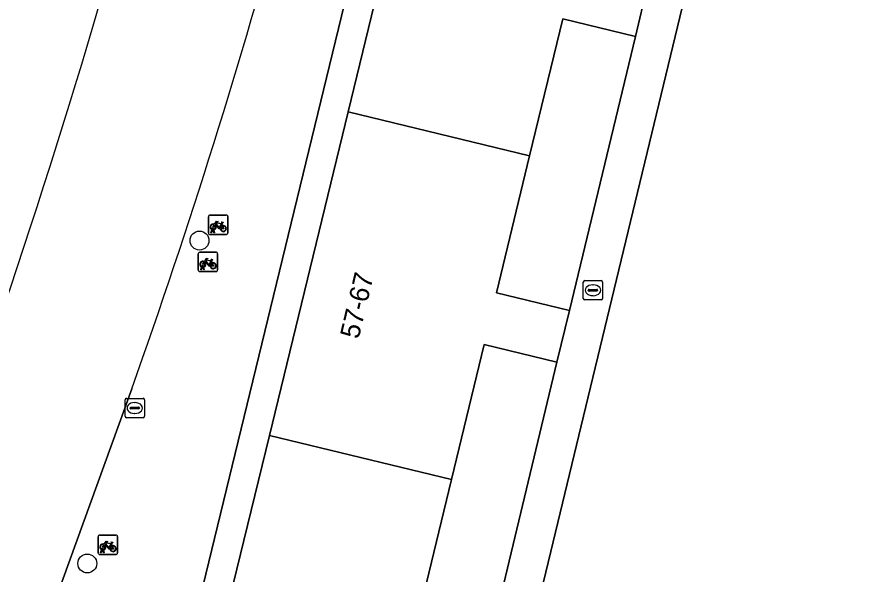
# Model space of a CAD drawing. Extents: x 162803 to 163818, y 381639 to 382475.
# Drawn here: x 163005.59 to 163048.82, y 382254.39 to 382283.2 of the extents above; entities that cross this region are included whole.
import ezdxf

# ---------------------------------------------------------------- set-up
doc = ezdxf.new("R2010")
doc.units = 0
for name, color, linetype in [('IMGEO_Berm_groen', 7, 'Continuous'), ('IMGEO_Boom', 7, 'Continuous'), ('IMGEO_Erf', 7, 'Continuous'), ('IMGEO_Fietsenrek', 7, 'Continuous'), ('IMGEO_Kolk', 7, 'Continuous'), ('IMGEO_Pand', 7, 'Continuous'), ('IMGEO_Pand_nummerreeks', 7, 'Continuous'), ('IMGEO_Rijbaan_lokaal_gesloten', 7, 'Continuous'), ('IMGEO_Rioolput', 7, 'Continuous'), ('IMGEO_Voetpad_open', 7, 'Continuous')]:
    doc.layers.add(name, color=color, linetype=linetype)

msp = doc.modelspace()

# ---------------------------------------------------------------- linework, layer by layer
at = {"layer": 'IMGEO_Berm_groen'}
msp.add_arc((162611.092, 382401.144), 415.669, 339.51739, 344.37846, dxfattribs=at)
at = {"layer": 'IMGEO_Boom'}
for centre in [(163015.025, 382271.632), (163009.233, 382254.947)]:
    msp.add_circle(centre, 0.489, dxfattribs=at)
at = {"layer": 'IMGEO_Erf'}
msp.add_lwpolyline([(163049.551, 382310.636), (163046.613, 382311.37), (163031.815, 382250), (163027.345, 382231.469), (163025.401, 382231.939), (163021.517, 382232.877), (163020.523, 382228.872), (163019.765, 382225.817), (163023.781, 382224.875), (163023.706, 382224.564), (163027.999, 382223.534), (163028.102, 382223.962), (163031.992, 382223.042), (163031.886, 382222.604), (163036.186, 382221.567), (163036.289, 382221.995), (163040.159, 382221.061), (163040.056, 382220.633), (163044.33, 382219.608), (163044.431, 382220.026), (163048.339, 382219.088), (163048.239, 382218.67), (163052.52, 382217.651)], dxfattribs=at)
for points in [[(163037.524, 382282.183), (163033.779, 382283.088), (163032.067, 382276.009), (163030.356, 382268.93), (163034.116, 382268.021)], [(163033.474, 382265.354), (163029.724, 382266.261), (163028.038, 382259.283), (163026.352, 382252.305), (163030.133, 382251.394)]]:
    msp.add_lwpolyline(points, close=True, dxfattribs=at)
at = {"layer": 'IMGEO_Fietsenrek'}
for p, q in [((163015.564, 382272.951), (163016.405, 382272.951)), ((163016.405, 382272.951), (163015.564, 382272.951)), ((163015.489, 382272.026), (163015.489, 382272.867)), ((163015.489, 382272.867), (163015.489, 382272.026)), ((163016.176, 382272.5), (163016.212, 382272.405)), ((163016.489, 382272.876), (163016.489, 382272.035)), ((163016.489, 382272.035), (163016.489, 382272.876)), ((163015.616, 382272.035), (163015.655, 382272.195)), ((163015.65, 382272.035), (163015.616, 382272.035)), ((163015.685, 382272.183), (163015.65, 382272.035)), ((163015.727, 382272.207), (163015.726, 382272.211)), ((163015.768, 382272.035), (163015.734, 382272.177)), ((163015.758, 382272.218), (163015.759, 382272.211)), ((163015.766, 382272.181), (163015.801, 382272.035)), ((163015.801, 382272.035), (163015.768, 382272.035)), ((163016.414, 382271.951), (163015.573, 382271.951)), ((163015.573, 382271.951), (163016.414, 382271.951)), ((163014.962, 382270.105), (163014.962, 382270.946)), ((163014.962, 382270.946), (163014.962, 382270.105)), ((163015.037, 382271.03), (163015.878, 382271.03)), ((163015.878, 382271.03), (163015.037, 382271.03)), ((163015.962, 382270.955), (163015.962, 382270.114)), ((163015.962, 382270.114), (163015.962, 382270.955)), ((163015.2, 382270.286), (163015.199, 382270.29)), ((163015.231, 382270.297), (163015.232, 382270.29)), ((163015.649, 382270.579), (163015.685, 382270.484)), ((163015.887, 382270.03), (163015.046, 382270.03)), ((163015.046, 382270.03), (163015.887, 382270.03)), ((163015.089, 382270.114), (163015.128, 382270.274)), ((163015.123, 382270.114), (163015.089, 382270.114)), ((163015.158, 382270.262), (163015.123, 382270.114)), ((163015.241, 382270.114), (163015.207, 382270.256)), ((163015.239, 382270.26), (163015.274, 382270.114)), ((163015.274, 382270.114), (163015.241, 382270.114)), ((163009.796, 382255.488), (163009.796, 382256.329)), ((163009.796, 382256.329), (163009.796, 382255.488)), ((163009.871, 382256.413), (163010.712, 382256.413)), ((163010.712, 382256.413), (163009.871, 382256.413)), ((163010.796, 382256.338), (163010.796, 382255.497)), ((163010.796, 382255.497), (163010.796, 382256.338)), ((163009.923, 382255.497), (163009.962, 382255.657)), ((163009.992, 382255.645), (163009.957, 382255.497)), ((163010.034, 382255.669), (163010.033, 382255.673)), ((163010.075, 382255.497), (163010.041, 382255.639)), ((163010.065, 382255.68), (163010.066, 382255.673)), ((163010.073, 382255.643), (163010.108, 382255.497)), ((163010.483, 382255.962), (163010.519, 382255.867)), ((163010.721, 382255.413), (163009.88, 382255.413)), ((163009.88, 382255.413), (163010.721, 382255.413)), ((163009.957, 382255.497), (163009.923, 382255.497)), ((163010.108, 382255.497), (163010.075, 382255.497))]:
    msp.add_line(p, q, dxfattribs=at)
for points in [[(163015.823, 382272.425), (163015.771, 382272.335), (163015.731, 382272.31), (163015.732, 382272.357), (163015.787, 382272.451)], [(163015.802, 382272.477), (163015.897, 382272.641), (163015.983, 382272.627), (163015.985, 382272.618), (163015.929, 382272.607), (163015.902, 382272.562), (163016.158, 382272.521)], [(163016.098, 382272.233), (163016.048, 382272.233), (163015.857, 382272.484), (163015.838, 382272.452)], [(163016.145, 382272.496), (163015.888, 382272.537), (163015.871, 382272.508), (163016.038, 382272.288), (163016.145, 382272.496)], [(163016.193, 382272.398), (163016.163, 382272.475), (163016.054, 382272.257), (163016.097, 382272.257)], [(163016.158, 382272.521), (163016.183, 382272.57), (163016.177, 382272.574), (163016.154, 382272.578), (163016.142, 382272.585), (163016.141, 382272.588), (163016.143, 382272.593), (163016.238, 382272.578), (163016.24, 382272.568), (163016.23, 382272.555), (163016.218, 382272.549), (163016.204, 382272.555), (163016.176, 382272.5)], [(163016.127, 382272.257), (163016.247, 382272.256), (163016.203, 382272.37)], [(163016.223, 382272.377), (163016.278, 382272.232), (163016.128, 382272.232)], [(163015.275, 382270.556), (163015.37, 382270.72), (163015.456, 382270.706), (163015.458, 382270.697), (163015.402, 382270.686), (163015.375, 382270.641), (163015.631, 382270.6)], [(163015.296, 382270.504), (163015.244, 382270.414), (163015.204, 382270.389), (163015.205, 382270.436), (163015.26, 382270.53)], [(163015.571, 382270.312), (163015.521, 382270.312), (163015.33, 382270.563), (163015.311, 382270.531)], [(163015.618, 382270.575), (163015.361, 382270.616), (163015.344, 382270.587), (163015.511, 382270.367), (163015.618, 382270.575)], [(163015.666, 382270.477), (163015.636, 382270.554), (163015.527, 382270.336), (163015.57, 382270.336)], [(163015.6, 382270.336), (163015.72, 382270.335), (163015.676, 382270.449)], [(163015.696, 382270.456), (163015.751, 382270.311), (163015.601, 382270.311)], [(163015.631, 382270.6), (163015.656, 382270.649), (163015.65, 382270.653), (163015.627, 382270.657), (163015.615, 382270.664), (163015.614, 382270.667), (163015.616, 382270.672), (163015.711, 382270.657), (163015.713, 382270.647), (163015.703, 382270.634), (163015.691, 382270.628), (163015.677, 382270.634), (163015.649, 382270.579)], [(163010.109, 382255.939), (163010.204, 382256.103), (163010.29, 382256.089), (163010.292, 382256.08), (163010.236, 382256.069), (163010.209, 382256.024), (163010.465, 382255.983)], [(163010.465, 382255.983), (163010.49, 382256.032), (163010.484, 382256.036), (163010.461, 382256.04), (163010.449, 382256.047), (163010.448, 382256.05), (163010.45, 382256.055), (163010.545, 382256.04), (163010.547, 382256.03), (163010.537, 382256.017), (163010.525, 382256.011), (163010.511, 382256.017), (163010.483, 382255.962)], [(163010.13, 382255.887), (163010.078, 382255.797), (163010.038, 382255.772), (163010.039, 382255.819), (163010.094, 382255.913)], [(163010.405, 382255.695), (163010.355, 382255.695), (163010.164, 382255.946), (163010.145, 382255.914)], [(163010.452, 382255.958), (163010.195, 382255.999), (163010.178, 382255.97), (163010.345, 382255.75), (163010.452, 382255.958)], [(163010.5, 382255.86), (163010.47, 382255.937), (163010.361, 382255.719), (163010.404, 382255.719)], [(163010.434, 382255.719), (163010.554, 382255.718), (163010.51, 382255.832)], [(163010.53, 382255.839), (163010.585, 382255.694), (163010.435, 382255.694)]]:
    msp.add_lwpolyline(points, dxfattribs=at)
for centre, radius, start, end in [((163015.567, 382272.873), 0.0779, 92.4484, 184.2845), ((163015.567, 382272.873), 0.0779, 92.4484, 184.2845), ((163016.411, 382272.873), 0.0779, 2.4484, 94.2845), ((163016.411, 382272.873), 0.0779, 2.4484, 94.2845), ((163015.729, 382272.336), 0.159, 62.6766, 242.1369), ((163015.729, 382272.336), 0.129, 63.3192, 238.903), ((163015.729, 382272.336), 0.159, 283.5766, 46.6042), ((163015.567, 382272.029), 0.0779, 182.4484, 274.2845), ((163015.567, 382272.029), 0.0779, 182.4484, 274.2845), ((163015.709, 382272.207), 0.0499, 12.8025, 158.6934), ((163015.729, 382272.336), 0.159, 253.9967, 271.7867), ((163015.709, 382272.207), 0.0174, 12.8025, 163.4502), ((163015.729, 382272.336), 0.129, 253.415, 269.0204), ((163015.729, 382272.336), 0.129, 283.6043, 43.4302), ((163016.256, 382272.252), 0.159, 113.3408, 178.3217), ((163016.256, 382272.252), 0.159, 187.0065, 105.7708), ((163016.256, 382272.252), 0.129, 113.923, 177.9556), ((163016.256, 382272.252), 0.129, 188.6715, 104.5883), ((163016.411, 382272.029), 0.0779, 272.4484, 4.2845), ((163016.411, 382272.029), 0.0779, 272.4484, 4.2845), ((163015.04, 382270.952), 0.0779, 92.4484, 184.2845), ((163015.04, 382270.952), 0.0779, 92.4484, 184.2845), ((163015.884, 382270.952), 0.0779, 2.4484, 94.2845), ((163015.884, 382270.952), 0.0779, 2.4484, 94.2845), ((163015.202, 382270.415), 0.159, 62.6766, 242.1369), ((163015.202, 382270.415), 0.129, 63.3192, 238.903), ((163015.182, 382270.286), 0.0499, 12.8025, 158.6934), ((163015.182, 382270.286), 0.0174, 12.8025, 163.4502), ((163015.202, 382270.415), 0.129, 253.415, 269.0204), ((163015.202, 382270.415), 0.129, 283.6043, 43.4302), ((163015.202, 382270.415), 0.159, 283.5766, 46.6042), ((163015.729, 382270.331), 0.159, 113.3408, 178.3217), ((163015.729, 382270.331), 0.159, 187.0065, 105.7708), ((163015.729, 382270.331), 0.129, 113.923, 177.9556), ((163015.729, 382270.331), 0.129, 188.6715, 104.5883), ((163015.04, 382270.108), 0.0779, 182.4484, 274.2845), ((163015.04, 382270.108), 0.0779, 182.4484, 274.2845), ((163015.202, 382270.415), 0.159, 253.9967, 271.7867), ((163015.884, 382270.108), 0.0779, 272.4484, 4.2845), ((163015.884, 382270.108), 0.0779, 272.4484, 4.2845), ((163009.874, 382256.335), 0.0779, 92.4484, 184.2845), ((163009.874, 382256.335), 0.0779, 92.4484, 184.2845), ((163010.718, 382256.335), 0.0779, 2.4484, 94.2845), ((163010.718, 382256.335), 0.0779, 2.4484, 94.2845), ((163010.036, 382255.798), 0.159, 62.6766, 242.1369), ((163010.036, 382255.798), 0.129, 63.3192, 238.903), ((163010.016, 382255.669), 0.0499, 12.8025, 158.6934), ((163010.036, 382255.798), 0.159, 253.9967, 271.7867), ((163010.016, 382255.669), 0.0174, 12.8025, 163.4502), ((163010.036, 382255.798), 0.129, 253.415, 269.0204), ((163010.036, 382255.798), 0.129, 283.6043, 43.4302), ((163010.036, 382255.798), 0.159, 283.5766, 46.6042), ((163010.563, 382255.714), 0.159, 113.3408, 178.3217), ((163010.563, 382255.714), 0.159, 187.0065, 105.7708), ((163010.563, 382255.714), 0.129, 113.923, 177.9556), ((163010.563, 382255.714), 0.129, 188.6715, 104.5883), ((163009.874, 382255.491), 0.0779, 182.4484, 274.2845), ((163009.874, 382255.491), 0.0779, 182.4484, 274.2845), ((163010.718, 382255.491), 0.0779, 272.4484, 4.2845), ((163010.718, 382255.491), 0.0779, 272.4484, 4.2845)]:
    msp.add_arc(centre, radius, start, end, dxfattribs=at)
at = {"layer": 'IMGEO_Kolk'}
for p, q in [((163011.183, 382262.555), (163011.183, 382263.407)), ((163011.258, 382263.481), (163012.11, 382263.481)), ((163012.184, 382263.407), (163012.184, 382262.555)), ((163011.442, 382262.975), (163011.442, 382262.987)), ((163011.88, 382262.938), (163011.482, 382262.938)), ((163011.485, 382263.024), (163011.883, 382263.024)), ((163011.671, 382263.261), (163011.696, 382263.261)), ((163011.926, 382262.987), (163011.926, 382262.975)), ((163011.694, 382262.701), (163011.669, 382262.701)), ((163012.11, 382262.481), (163011.258, 382262.481))]:
    msp.add_line(p, q, dxfattribs=at)
for points in [[(163011.183, 382262.555), (163011.183, 382263.407)], [(163011.258, 382263.481), (163012.11, 382263.481)], [(163012.184, 382263.407), (163012.184, 382262.555)], [(163012.11, 382262.481), (163011.258, 382262.481)]]:
    msp.add_lwpolyline(points, dxfattribs=at)
for centre, radius, start, end in [((163011.26, 382263.405), 0.0765, 91.552, 178.448), ((163011.26, 382263.405), 0.0765, 91.552, 178.448), ((163012.108, 382263.405), 0.0765, 1.552, 88.448), ((163012.108, 382263.405), 0.0765, 1.552, 88.448), ((163011.482, 382262.984), 0.0403, 85.8775, 175.7526), ((163011.479, 382262.974), 0.0366, 178.938, 274.7102), ((163011.883, 382262.981), 0.043, 264.8664, 352.4533), ((163011.887, 382262.986), 0.0386, 1.7309, 96.639), ((163011.26, 382262.557), 0.0765, 181.552, 268.448), ((163011.26, 382262.557), 0.0765, 181.552, 268.448), ((163012.108, 382262.557), 0.0765, 271.552, 358.448), ((163012.108, 382262.557), 0.0765, 271.552, 358.448)]:
    msp.add_arc(centre, radius, start, end, dxfattribs=at)
for centre, major_axis, ratio, start_param, end_param in [((163011.67, 382262.981), (-0.387, 0.002), 0.722429, 4.712389, 7.853982), ((163011.695, 382262.981), (-0.39, 0.002), 0.717154, 1.570796, 4.712389)]:
    msp.add_ellipse(centre, major_axis=major_axis, ratio=ratio, start_param=start_param, end_param=end_param, dxfattribs=at)
at = {"layer": 'IMGEO_Pand'}
for points in [[(163032.067, 382276.009), (163033.779, 382283.088), (163037.524, 382282.183), (163038.141, 382284.745), (163034.416, 382285.646), (163036.133, 382292.749), (163026.759, 382295.027), (163022.692, 382278.286)], [(163032.067, 382276.009), (163022.692, 382278.286), (163018.631, 382261.568), (163028.038, 382259.283), (163029.724, 382266.261), (163033.474, 382265.354), (163034.116, 382268.021), (163030.356, 382268.93)], [(163014.571, 382244.856), (163023.993, 382242.567), (163025.707, 382249.642), (163029.469, 382248.732), (163029.785, 382250), (163030.133, 382251.394), (163026.352, 382252.305), (163028.038, 382259.283), (163018.631, 382261.568), (163015.821, 382250)]]:
    msp.add_lwpolyline(points, close=True, dxfattribs=at)
at = {"layer": 'IMGEO_Rijbaan_lokaal_gesloten'}
msp.add_lwpolyline([(162977.901, 382206.074), (162976.232, 382203.382), (162982.698, 382198.597), (162990.422, 382213.203), (162991.749, 382215.973), (162993.593, 382219.891), (162995.729, 382224.386), (162997.393, 382228.044), (162998.633, 382230.787), (163000.153, 382234.499), (163002.311, 382239.408), (163006.537, 382250.177), (163011.525, 382263.973)], dxfattribs=at)
for centre, radius, start, end in [((162691.424, 382378.07), 339.828, 340.38186, 344.89015), ((162611.092, 382401.144), 415.669, 339.51739, 344.37846)]:
    msp.add_arc(centre, radius, start, end, dxfattribs=at)
at = {"layer": 'IMGEO_Rioolput'}
for p, q in [((163034.834, 382268.64), (163034.834, 382269.492)), ((163034.909, 382269.566), (163035.761, 382269.566)), ((163035.835, 382269.492), (163035.835, 382268.64)), ((163035.093, 382269.06), (163035.093, 382269.072)), ((163035.531, 382269.023), (163035.133, 382269.023)), ((163035.136, 382269.109), (163035.534, 382269.109)), ((163035.322, 382269.346), (163035.347, 382269.346)), ((163035.577, 382269.072), (163035.577, 382269.06)), ((163035.761, 382268.566), (163034.909, 382268.566)), ((163035.345, 382268.786), (163035.32, 382268.786))]:
    msp.add_line(p, q, dxfattribs=at)
for points in [[(163034.834, 382268.64), (163034.834, 382269.492)], [(163034.909, 382269.566), (163035.761, 382269.566)], [(163035.835, 382269.492), (163035.835, 382268.64)], [(163035.761, 382268.566), (163034.909, 382268.566)]]:
    msp.add_lwpolyline(points, dxfattribs=at)
for centre, radius, start, end in [((163034.911, 382269.49), 0.0765, 91.552, 178.448), ((163034.911, 382269.49), 0.0765, 91.552, 178.448), ((163035.759, 382269.49), 0.0765, 1.552, 88.448), ((163035.759, 382269.49), 0.0765, 1.552, 88.448), ((163035.133, 382269.069), 0.0403, 85.8775, 175.7526), ((163035.13, 382269.059), 0.0366, 178.938, 274.7102), ((163035.534, 382269.066), 0.043, 264.8664, 352.4533), ((163035.538, 382269.071), 0.0386, 1.7309, 96.639), ((163034.911, 382268.642), 0.0765, 181.552, 268.448), ((163034.911, 382268.642), 0.0765, 181.552, 268.448), ((163035.759, 382268.642), 0.0765, 271.552, 358.448), ((163035.759, 382268.642), 0.0765, 271.552, 358.448)]:
    msp.add_arc(centre, radius, start, end, dxfattribs=at)
for centre, major_axis, ratio, start_param, end_param in [((163035.321, 382269.066), (-0.387, 0.002), 0.722429, 4.712389, 7.853982), ((163035.346, 382269.066), (-0.39, 0.002), 0.717154, 1.570796, 4.712389)]:
    msp.add_ellipse(centre, major_axis=major_axis, ratio=ratio, start_param=start_param, end_param=end_param, dxfattribs=at)
at = {"layer": 'IMGEO_Voetpad_open'}
for points in [[(162991.904, 382206.948), (162993.374, 382209.771), (162996.733, 382216.551), (162997.944, 382219.19), (162999.427, 382222.432), (163000, 382223.684), (163001.833, 382227.685), (163002.692, 382229.571), (163003.703, 382229.036), (163008.315, 382226.983), (163009.069, 382228.509), (163010.123, 382232.878), (163014.28, 382250), (163029.494, 382312.657)], [(163011.525, 382263.973), (163006.537, 382250.177), (163002.311, 382239.408), (163000.153, 382234.499), (162998.633, 382230.787), (162997.393, 382228.044), (162995.729, 382224.386), (162993.593, 382219.891), (162991.749, 382215.973), (162990.422, 382213.203)]]:
    msp.add_lwpolyline(points, dxfattribs=at)
for points in [[(163029.494, 382312.657), (163014.28, 382250), (163010.123, 382232.878), (163009.069, 382228.509), (163010.515, 382228.151), (163011.559, 382232.454), (163014.571, 382244.856), (163015.821, 382250), (163018.631, 382261.568), (163022.692, 382278.286), (163026.759, 382295.027), (163030.918, 382312.15), (163030.957, 382312.309)], [(163046.613, 382311.37), (163044.624, 382311.811), (163042.214, 382301.665), (163041.562, 382298.957), (163038.141, 382284.745), (163037.524, 382282.183), (163034.116, 382268.021), (163033.474, 382265.354), (163030.133, 382251.394), (163029.785, 382250), (163029.469, 382248.732), (163026.04, 382234.583), (163025.401, 382231.939), (163027.345, 382231.469), (163031.815, 382250)]]:
    msp.add_lwpolyline(points, close=True, dxfattribs=at)
msp.add_arc((162691.424, 382378.07), 339.828, 340.38186, 344.89015, dxfattribs=at)

# ---------------------------------------------------------------- texts
at = {"layer": 'IMGEO_Pand_nummerreeks'}
msp.add_text('57-67', height=1, rotation=76.6345, dxfattribs=at).set_placement((163023.236, 382266.508))

doc.saveas('drawing.dxf')
